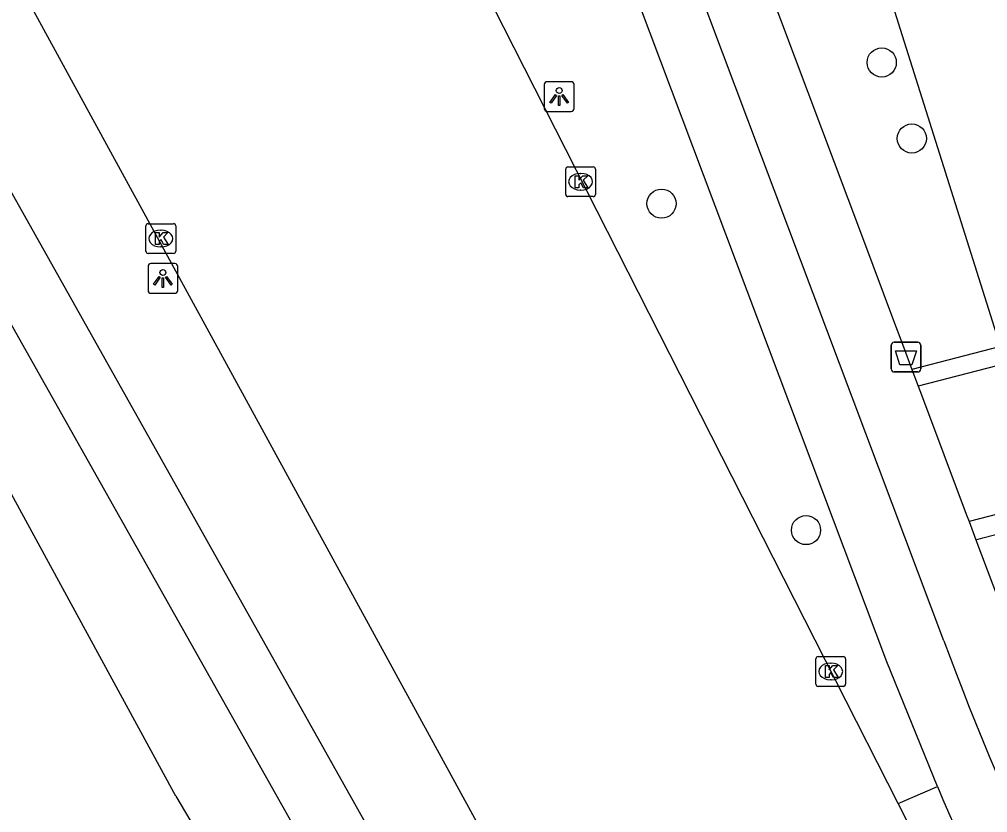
# Model space of a CAD drawing. Extents: x 162880 to 165536, y 384011 to 385179.
# Drawn here: x 163745.18 to 163777.66, y 384615.53 to 384642.16 of the extents above; entities that cross this region are included whole.
import ezdxf

# ---------------------------------------------------------------- set-up
doc = ezdxf.new("R2010")
doc.units = 0
for name, color, linetype in [('IMGEO_Afvalbak', 7, 'Continuous'), ('IMGEO_Boom', 7, 'Continuous'), ('IMGEO_Fietspad_gesloten', 7, 'Continuous'), ('IMGEO_Groenvoorziening', 7, 'Continuous'), ('IMGEO_Kolk', 7, 'Continuous'), ('IMGEO_Lichtpunt', 7, 'Continuous'), ('IMGEO_Rijbaan_lokaal_gesloten', 7, 'Continuous'), ('IMGEO_Rijbaan_lokaal_open', 7, 'Continuous'), ('IMGEO_Verkeerseiland_open', 7, 'Continuous'), ('IMGEO_Voetpad_open', 7, 'Continuous')]:
    doc.layers.add(name, color=color, linetype=linetype)

msp = doc.modelspace()

# ---------------------------------------------------------------- linework, layer by layer
at = {"layer": 'IMGEO_Afvalbak'}
for p, q in [((163774.426, 384630.421), (163774.426, 384631.221)), ((163774.426, 384631.221), (163774.426, 384630.421)), ((163774.526, 384631.321), (163775.316, 384631.321)), ((163775.316, 384631.321), (163774.526, 384631.321)), ((163775.416, 384631.221), (163775.416, 384630.421)), ((163775.416, 384630.421), (163775.416, 384631.221)), ((163775.316, 384630.321), (163774.526, 384630.321)), ((163774.526, 384630.321), (163775.316, 384630.321))]:
    msp.add_line(p, q, dxfattribs=at)
msp.add_lwpolyline([(163774.569, 384631.035), (163775.273, 384631.035), (163775.124, 384630.565), (163774.718, 384630.565), (163774.569, 384631.035)], dxfattribs=at)
for centre, start, end in [((163774.526, 384631.221), 90, 180), ((163774.526, 384631.221), 90, 180), ((163775.316, 384631.221), 0, 90), ((163775.316, 384631.221), 360, 90), ((163774.526, 384630.421), 180, 270), ((163774.526, 384630.421), 180, 270), ((163775.316, 384630.421), 270, 0), ((163775.316, 384630.421), 270, 0)]:
    msp.add_arc(centre, 0.1, start, end, dxfattribs=at)
at = {"layer": 'IMGEO_Boom'}
for centre in [(163774.11, 384640.713), (163775.12, 384638.161), (163766.723, 384635.972), (163771.57, 384625.012)]:
    msp.add_circle(centre, 0.489, dxfattribs=at)
at = {"layer": 'IMGEO_Fietspad_gesloten'}
for points in [[(163776.194, 384621.294), (163750.388, 384689.969), (163749.494, 384692.279), (163748.679, 384694.197), (163746.636, 384698.75)], [(163775.977, 384616.401), (163774.285, 384620.591), (163750.819, 384682.971)], [(163757.603, 384613.731), (163727.769, 384666.895)], [(163725.831, 384665.787), (163754.621, 384614.652)]]:
    msp.add_lwpolyline(points, dxfattribs=at)
for centre, radius, start, end in [((163871.458, 384656.526), 101.571, 200.29621, 211.03255), ((163871.926, 384657.523), 104.39, 203.19906, 211.49255)]:
    msp.add_arc(centre, radius, start, end, dxfattribs=at)
at = {"layer": 'IMGEO_Groenvoorziening'}
msp.add_lwpolyline([(163778.093, 384631.181), (163768.177, 384662.661), (163766.054, 384662.013), (163765.695, 384663.191)], dxfattribs=at)
at = {"layer": 'IMGEO_Kolk'}
for p, q in [((163763.506, 384636.281), (163763.506, 384637.133)), ((163763.581, 384637.207), (163764.433, 384637.207)), ((163763.994, 384636.987), (163764.019, 384636.987)), ((163764.507, 384637.133), (163764.507, 384636.281)), ((163764.017, 384636.427), (163763.992, 384636.427)), ((163764.433, 384636.207), (163763.581, 384636.207)), ((163749.498, 384635.3), (163750.35, 384635.3)), ((163749.423, 384634.374), (163749.423, 384635.226)), ((163749.911, 384635.08), (163749.936, 384635.08)), ((163750.424, 384635.226), (163750.424, 384634.374)), ((163750.35, 384634.3), (163749.498, 384634.3)), ((163749.934, 384634.52), (163749.909, 384634.52)), ((163771.898, 384619.84), (163771.898, 384620.692)), ((163771.973, 384620.766), (163772.825, 384620.766)), ((163772.899, 384620.692), (163772.899, 384619.84)), ((163772.386, 384620.546), (163772.411, 384620.546)), ((163772.825, 384619.766), (163771.973, 384619.766)), ((163772.409, 384619.986), (163772.384, 384619.986))]:
    msp.add_line(p, q, dxfattribs=at)
for points in [[(163763.506, 384636.281), (163763.506, 384637.133)], [(163763.581, 384637.207), (163764.433, 384637.207)], [(163763.827, 384636.907), (163763.95, 384636.907), (163763.95, 384636.756), (163764.08, 384636.907), (163764.244, 384636.907), (163764.098, 384636.756), (163764.251, 384636.507), (163764.099, 384636.507), (163764.014, 384636.671), (163763.95, 384636.604), (163763.95, 384636.507), (163763.827, 384636.507), (163763.827, 384636.907)], [(163764.507, 384637.133), (163764.507, 384636.281)], [(163764.433, 384636.207), (163763.581, 384636.207)], [(163749.498, 384635.3), (163750.35, 384635.3)], [(163749.423, 384634.374), (163749.423, 384635.226)], [(163749.744, 384635), (163749.867, 384635), (163749.867, 384634.849), (163749.997, 384635), (163750.161, 384635), (163750.015, 384634.849), (163750.168, 384634.6), (163750.016, 384634.6), (163749.931, 384634.764), (163749.867, 384634.697), (163749.867, 384634.6), (163749.744, 384634.6), (163749.744, 384635)], [(163750.424, 384635.226), (163750.424, 384634.374)], [(163750.35, 384634.3), (163749.498, 384634.3)], [(163771.898, 384619.84), (163771.898, 384620.692)], [(163771.973, 384620.766), (163772.825, 384620.766)], [(163772.899, 384620.692), (163772.899, 384619.84)], [(163772.219, 384620.466), (163772.342, 384620.466), (163772.342, 384620.315), (163772.472, 384620.466), (163772.636, 384620.466), (163772.49, 384620.315), (163772.643, 384620.066), (163772.491, 384620.066), (163772.406, 384620.23), (163772.342, 384620.163), (163772.342, 384620.066), (163772.219, 384620.066), (163772.219, 384620.466)], [(163772.825, 384619.766), (163771.973, 384619.766)]]:
    msp.add_lwpolyline(points, dxfattribs=at)
for centre, start, end in [((163763.583, 384637.131), 91.552, 178.448), ((163763.583, 384637.131), 91.552, 178.448), ((163764.431, 384637.131), 1.552, 88.448), ((163764.431, 384637.131), 1.552, 88.448), ((163763.583, 384636.283), 181.552, 268.448), ((163763.583, 384636.283), 181.552, 268.448), ((163764.431, 384636.283), 271.552, 358.448), ((163764.431, 384636.283), 271.552, 358.448), ((163749.5, 384635.224), 91.552, 178.448), ((163749.5, 384635.224), 91.552, 178.448), ((163750.348, 384635.224), 1.552, 88.448), ((163750.348, 384635.224), 1.552, 88.448), ((163749.5, 384634.376), 181.552, 268.448), ((163749.5, 384634.376), 181.552, 268.448), ((163750.348, 384634.376), 271.552, 358.448), ((163750.348, 384634.376), 271.552, 358.448), ((163771.975, 384620.69), 91.552, 178.448), ((163771.975, 384620.69), 91.552, 178.448), ((163772.823, 384620.69), 1.552, 88.448), ((163772.823, 384620.69), 1.552, 88.448), ((163771.975, 384619.842), 181.552, 268.448), ((163771.975, 384619.842), 181.552, 268.448), ((163772.823, 384619.842), 271.552, 358.448), ((163772.823, 384619.842), 271.552, 358.448)]:
    msp.add_arc(centre, 0.0765, start, end, dxfattribs=at)
for centre, major_axis, ratio, start_param, end_param in [((163763.993, 384636.707), (-0.387, 0.002), 0.722429, 4.712389, 7.853982), ((163764.018, 384636.707), (-0.39, 0.002), 0.717154, 1.570796, 4.712389), ((163749.91, 384634.8), (-0.387, 0.002), 0.722429, 4.712389, 7.853982), ((163749.935, 384634.8), (-0.39, 0.002), 0.717154, 1.570796, 4.712389), ((163772.385, 384620.266), (-0.387, 0.002), 0.722429, 4.712389, 7.853982), ((163772.41, 384620.266), (-0.39, 0.002), 0.717154, 1.570796, 4.712389)]:
    msp.add_ellipse(centre, major_axis=major_axis, ratio=ratio, start_param=start_param, end_param=end_param, dxfattribs=at)
at = {"layer": 'IMGEO_Lichtpunt'}
for p, q in [((163762.79, 384639.972), (163762.79, 384639.165)), ((163762.79, 384639.972), (163762.79, 384639.165)), ((163763.692, 384640.067), (163762.884, 384640.067)), ((163763.692, 384640.067), (163762.884, 384640.067)), ((163763.786, 384639.165), (163763.786, 384639.972)), ((163763.786, 384639.165), (163763.786, 384639.972)), ((163762.884, 384639.071), (163763.692, 384639.071)), ((163762.884, 384639.071), (163763.692, 384639.071)), ((163749.494, 384633.863), (163749.494, 384633.056)), ((163749.494, 384633.863), (163749.494, 384633.056)), ((163750.396, 384633.958), (163749.588, 384633.958)), ((163750.396, 384633.958), (163749.588, 384633.958)), ((163750.49, 384633.056), (163750.49, 384633.863)), ((163750.49, 384633.056), (163750.49, 384633.863)), ((163749.588, 384632.962), (163750.396, 384632.962)), ((163749.588, 384632.962), (163750.396, 384632.962))]:
    msp.add_line(p, q, dxfattribs=at)
for points in [[(163763.164, 384639.636), (163763.203, 384639.608), (163763.015, 384639.346), (163762.977, 384639.373), (163763.164, 384639.636)], [(163763.266, 384639.588), (163763.313, 384639.588), (163763.313, 384639.266), (163763.266, 384639.266), (163763.266, 384639.588)], [(163763.376, 384639.608), (163763.414, 384639.635), (163763.601, 384639.373), (163763.562, 384639.345), (163763.376, 384639.608)], [(163749.868, 384633.527), (163749.907, 384633.499), (163749.719, 384633.237), (163749.681, 384633.264), (163749.868, 384633.527)], [(163749.97, 384633.479), (163750.017, 384633.479), (163750.017, 384633.157), (163749.97, 384633.157), (163749.97, 384633.479)], [(163750.08, 384633.499), (163750.118, 384633.526), (163750.305, 384633.264), (163750.266, 384633.236), (163750.08, 384633.499)]]:
    msp.add_lwpolyline(points, dxfattribs=at)
for centre in [(163763.289, 384639.77), (163749.993, 384633.661)]:
    msp.add_circle(centre, 0.0994, dxfattribs=at)
for centre, start, end in [((163762.884, 384639.972), 90, 180), ((163762.884, 384639.972), 90, 180), ((163763.692, 384639.972), 0, 90), ((163763.692, 384639.972), 0, 90), ((163762.884, 384639.165), 180, 270), ((163762.884, 384639.165), 180, 270), ((163763.692, 384639.165), 270, 0), ((163763.692, 384639.165), 270, 360), ((163749.588, 384633.863), 90, 180), ((163749.588, 384633.863), 90, 180), ((163750.396, 384633.863), 0, 90), ((163750.396, 384633.863), 0, 90), ((163749.588, 384633.056), 180, 270), ((163749.588, 384633.056), 180, 270), ((163750.396, 384633.056), 270, 0), ((163750.396, 384633.056), 270, 360)]:
    msp.add_arc(centre, 0.0946, start, end, dxfattribs=at)
at = {"layer": 'IMGEO_Rijbaan_lokaal_gesloten'}
for points in [[(163774.658, 384615.835), (163745.749, 384672.775)], [(163760.531, 384615.21), (163732.051, 384667.355)], [(163776.461, 384612.285), (163774.658, 384615.835)]]:
    msp.add_lwpolyline(points, dxfattribs=at)
at = {"layer": 'IMGEO_Rijbaan_lokaal_open'}
for points in [[(163866.861, 384654.779), (163860.553, 384653.15), (163840.936, 384648.051), (163821.39, 384642.998), (163801.842, 384637.947), (163800.838, 384637.703), (163790.63, 384633.82), (163781.264, 384631.383), (163775.331, 384629.849)], [(163867.902, 384648.771), (163862.099, 384647.248), (163842.2, 384642.092), (163822.975, 384637.149), (163803.62, 384632.143), (163782.369, 384626.673), (163777.04, 384625.303)], [(163775.331, 384629.849), (163775.442, 384629.556), (163776.948, 384625.547), (163777.04, 384625.303)]]:
    msp.add_lwpolyline(points, dxfattribs=at)
at = {"layer": 'IMGEO_Verkeerseiland_open'}
msp.add_lwpolyline([(163774.658, 384615.835), (163775.977, 384616.401)], dxfattribs=at)
at = {"layer": 'IMGEO_Voetpad_open'}
for points in [[(163748.867, 384699.197), (163750.997, 384694.485), (163751.782, 384692.578), (163752.608, 384690.331), (163773.426, 384634.92), (163774.54, 384631.956), (163774.838, 384631.162), (163775.122, 384630.407)], [(163750.431, 384616.074), (163741.934, 384631.674), (163734.277, 384645.741), (163721.297, 384668.753)], [(163777.269, 384624.69), (163777.499, 384624.749), (163803.803, 384631.537), (163810.24, 384633.209)], [(163778.093, 384631.181), (163775.122, 384630.407)], [(163775.122, 384630.407), (163775.331, 384629.849)], [(163777.04, 384625.303), (163777.269, 384624.69)], [(163777.269, 384624.69), (163778.028, 384622.671), (163779.074, 384623.056)]]:
    msp.add_lwpolyline(points, dxfattribs=at)
msp.add_arc((163894.112, 384699.95), 166.371, 210.27495, 217.26193, dxfattribs=at)

doc.saveas('drawing.dxf')
